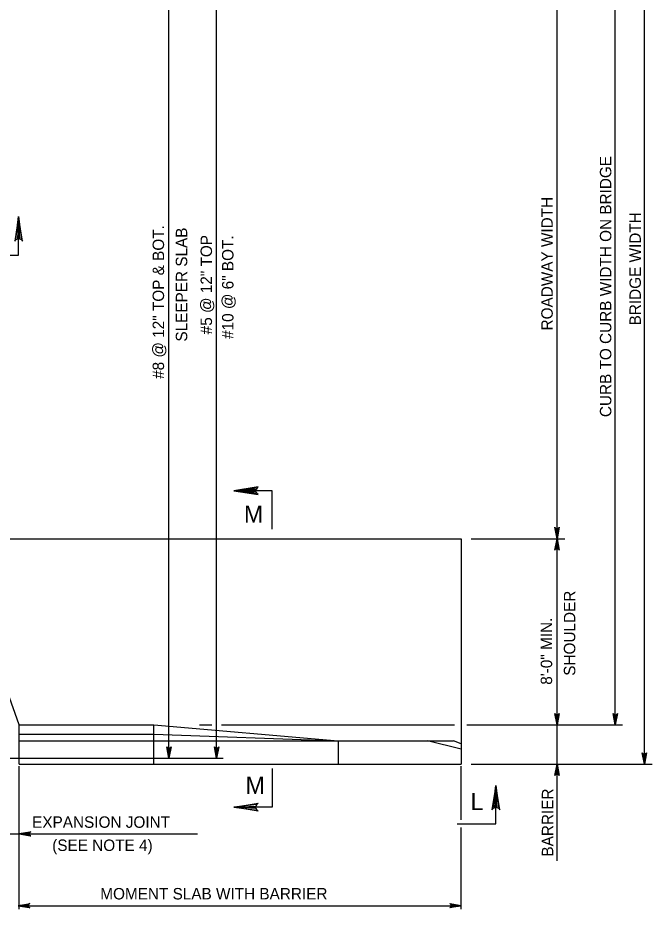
# Model space of a CAD drawing. Extents: x 636530 to 644067, y 294168 to 299122.
# Drawn here: x 639420.9 to 639587.1, y 296188.9 to 296422.5 of the extents above; entities that cross this region are included whole.
import ezdxf

# ---------------------------------------------------------------- set-up
doc = ezdxf.new("R2010")
doc.units = 0
doc.layers.add('1', color=7, linetype='Continuous')

msp = doc.modelspace()

# ---------------------------------------------------------------- linework, layer by layer
at = {"layer": '1'}
for p, q in [((639585.01, 296226.92), (639585.01, 296491.34)), ((639577.39, 296237.21), (639577.39, 296481.05)), ((639460.48, 296228.45), (639460.48, 296465.87)), ((639472.94, 296228.45), (639472.94, 296465.71)), ((639562.15, 296285.98), (639562.15, 296432.28)), ((639403.52, 296285.98), (639537.02, 296285.98)), ((639421.27, 296237.21), (639403.52, 296285.98)), ((639537.02, 296285.98), (639537.02, 296226.92)), ((639539.68, 296285.98), (639564.19, 296285.98)), ((639562.15, 296201.55), (639562.15, 296285.98)), ((639421.27, 296226.92), (639421.27, 296237.21)), ((639421.27, 296237.21), (639456.5, 296237.21)), ((639456.5, 296226.92), (639456.5, 296237.21)), ((639456.5, 296237.21), (639504.78, 296233.02)), ((639468.46, 296237.21), (639471.68, 296237.21)), ((639474.27, 296237.21), (639535.27, 296237.21)), ((639538.5, 296237.21), (639579.26, 296237.21)), ((639421.27, 296234.73), (639456.5, 296234.73)), ((639456.5, 296234.73), (639504.78, 296233.02)), ((639421.27, 296233.02), (639504.78, 296233.02)), ((639504.78, 296233.02), (639504.78, 296226.92)), ((639504.78, 296233.02), (639535.01, 296233.02)), ((639537.02, 296230.8), (639528.16, 296233.02)), ((639537.02, 296232.26), (639535.01, 296233.02)), ((639408.38, 296228.45), (639474.68, 296228.45)), ((639421.27, 296226.92), (639537.02, 296226.92)), ((639421.27, 296188.9), (639421.27, 296226.33)), ((639537.02, 296212.28), (639537.02, 296226.33)), ((639539.68, 296226.92), (639587.05, 296226.92)), ((639414.76, 296208.64), (639467.99, 296208.64)), ((639537.02, 296188.9), (639537.02, 296210.32)), ((639421.02, 296189.79), (639537.02, 296189.79))]:
    msp.add_line(p, q, dxfattribs=at)
for points in [[(639411.01, 296360.28), (639421.09, 296360.28), (639421.09, 296370.36)], [(639421.85, 296364.25), (639421.41, 296364.48), (639421.09, 296370.36), (639421.85, 296364.25), (639422.12, 296363.94), (639421.09, 296370.36), (639420.8, 296364.49), (639420.36, 296364.27), (639421.09, 296370.36), (639420.07, 296363.94), (639420.36, 296364.27)], [(639483.55, 296299.32), (639483.32, 296298.88), (639477.45, 296298.55), (639483.55, 296299.32), (639483.87, 296299.59), (639477.45, 296298.55), (639483.32, 296298.26), (639483.53, 296297.82), (639477.45, 296298.55), (639483.87, 296297.53), (639483.53, 296297.82)], [(639487.53, 296288.47), (639487.53, 296298.55), (639477.45, 296298.55)], [(639562.15, 296285.98), (639561.59, 296288.96), (639561.67, 296288.84), (639561.75, 296288.73), (639561.85, 296288.67), (639561.95, 296288.61), (639562.05, 296288.59), (639562.15, 296288.58), (639562.25, 296288.59), (639562.35, 296288.61), (639562.45, 296288.67), (639562.55, 296288.73), (639562.63, 296288.84), (639562.71, 296288.96), (639562.15, 296285.98), (639562.63, 296288.84), (639562.55, 296288.73), (639562.15, 296285.98), (639562.45, 296288.67), (639562.35, 296288.61), (639562.15, 296285.98), (639562.25, 296288.59), (639562.15, 296288.58), (639562.15, 296285.98), (639562.05, 296288.59), (639561.95, 296288.61), (639562.15, 296285.98), (639561.85, 296288.67), (639561.75, 296288.73), (639562.15, 296285.98), (639561.67, 296288.84)], [(639562.15, 296285.98), (639562.71, 296282.99), (639562.63, 296283.11), (639562.55, 296283.22), (639562.45, 296283.28), (639562.35, 296283.34), (639562.25, 296283.36), (639562.15, 296283.38), (639562.05, 296283.36), (639561.95, 296283.34), (639561.85, 296283.28), (639561.75, 296283.22), (639561.67, 296283.11), (639561.59, 296282.99), (639562.15, 296285.98), (639561.67, 296283.11), (639561.75, 296283.22), (639562.15, 296285.98), (639561.85, 296283.28), (639561.95, 296283.34), (639562.15, 296285.98), (639562.05, 296283.36), (639562.15, 296283.38), (639562.15, 296285.98), (639562.25, 296283.36), (639562.35, 296283.34), (639562.15, 296285.98), (639562.45, 296283.28), (639562.55, 296283.22), (639562.15, 296285.98), (639562.63, 296283.11)], [(639562.15, 296237.21), (639561.59, 296240.19), (639561.67, 296240.08), (639561.75, 296239.96), (639561.85, 296239.9), (639561.95, 296239.84), (639562.05, 296239.83), (639562.15, 296239.81), (639562.25, 296239.83), (639562.35, 296239.84), (639562.45, 296239.9), (639562.55, 296239.96), (639562.63, 296240.08), (639562.71, 296240.19), (639562.15, 296237.21), (639562.63, 296240.08), (639562.55, 296239.96), (639562.15, 296237.21), (639562.45, 296239.9), (639562.35, 296239.84), (639562.15, 296237.21), (639562.25, 296239.83), (639562.15, 296239.81), (639562.15, 296237.21), (639562.05, 296239.83), (639561.95, 296239.84), (639562.15, 296237.21), (639561.85, 296239.9), (639561.75, 296239.96), (639562.15, 296237.21), (639561.67, 296240.08)], [(639577.39, 296237.21), (639576.83, 296240.19), (639576.91, 296240.08), (639576.99, 296239.96), (639577.09, 296239.9), (639577.19, 296239.84), (639577.29, 296239.83), (639577.39, 296239.81), (639577.49, 296239.83), (639577.59, 296239.84), (639577.69, 296239.9), (639577.79, 296239.96), (639577.87, 296240.08), (639577.95, 296240.19), (639577.39, 296237.21), (639577.87, 296240.08), (639577.79, 296239.96), (639577.39, 296237.21), (639577.69, 296239.9), (639577.59, 296239.84), (639577.39, 296237.21), (639577.49, 296239.83), (639577.39, 296239.81), (639577.39, 296237.21), (639577.29, 296239.83), (639577.19, 296239.84), (639577.39, 296237.21), (639577.09, 296239.9), (639576.99, 296239.96), (639577.39, 296237.21), (639576.91, 296240.08)], [(639460.48, 296228.45), (639459.93, 296231.43), (639460.01, 296231.31), (639460.08, 296231.2), (639460.18, 296231.14), (639460.28, 296231.08), (639460.38, 296231.06), (639460.48, 296231.05), (639460.58, 296231.06), (639460.68, 296231.08), (639460.78, 296231.14), (639460.88, 296231.2), (639460.96, 296231.31), (639461.04, 296231.43), (639460.48, 296228.45), (639460.96, 296231.31), (639460.88, 296231.2), (639460.48, 296228.45), (639460.78, 296231.14), (639460.68, 296231.08), (639460.48, 296228.45), (639460.58, 296231.06), (639460.48, 296231.05), (639460.48, 296228.45), (639460.38, 296231.06), (639460.28, 296231.08), (639460.48, 296228.45), (639460.18, 296231.14), (639460.08, 296231.2), (639460.48, 296228.45), (639460.01, 296231.31)], [(639472.94, 296228.45), (639472.38, 296231.43), (639472.46, 296231.31), (639472.54, 296231.2), (639472.64, 296231.14), (639472.74, 296231.08), (639472.84, 296231.06), (639472.94, 296231.05), (639473.04, 296231.06), (639473.14, 296231.08), (639473.24, 296231.14), (639473.34, 296231.2), (639473.42, 296231.31), (639473.5, 296231.43), (639472.94, 296228.45), (639473.42, 296231.31), (639473.34, 296231.2), (639472.94, 296228.45), (639473.24, 296231.14), (639473.14, 296231.08), (639472.94, 296228.45), (639473.04, 296231.06), (639472.94, 296231.05), (639472.94, 296228.45), (639472.84, 296231.06), (639472.74, 296231.08), (639472.94, 296228.45), (639472.64, 296231.14), (639472.54, 296231.2), (639472.94, 296228.45), (639472.46, 296231.31)], [(639585.01, 296226.92), (639584.45, 296229.9), (639584.53, 296229.79), (639584.61, 296229.67), (639584.71, 296229.62), (639584.81, 296229.56), (639584.91, 296229.54), (639585.01, 296229.52), (639585.11, 296229.54), (639585.21, 296229.56), (639585.31, 296229.62), (639585.41, 296229.67), (639585.49, 296229.79), (639585.57, 296229.9), (639585.01, 296226.92), (639585.49, 296229.79), (639585.41, 296229.67), (639585.01, 296226.92), (639585.31, 296229.62), (639585.21, 296229.56), (639585.01, 296226.92), (639585.11, 296229.54), (639585.01, 296229.52), (639585.01, 296226.92), (639584.91, 296229.54), (639584.81, 296229.56), (639585.01, 296226.92), (639584.71, 296229.62), (639584.61, 296229.67), (639585.01, 296226.92), (639584.53, 296229.79)], [(639487.53, 296225.72), (639487.53, 296215.64), (639477.45, 296215.64)], [(639562.15, 296226.92), (639562.71, 296223.94), (639562.63, 296224.05), (639562.55, 296224.17), (639562.45, 296224.23), (639562.35, 296224.29), (639562.25, 296224.3), (639562.15, 296224.32), (639562.05, 296224.3), (639561.95, 296224.29), (639561.85, 296224.23), (639561.75, 296224.17), (639561.67, 296224.05), (639561.59, 296223.94), (639562.15, 296226.92), (639561.67, 296224.05), (639561.75, 296224.17), (639562.15, 296226.92), (639561.85, 296224.23), (639561.95, 296224.29), (639562.15, 296226.92), (639562.05, 296224.3), (639562.15, 296224.32), (639562.15, 296226.92), (639562.25, 296224.3), (639562.35, 296224.29), (639562.15, 296226.92), (639562.45, 296224.23), (639562.55, 296224.17), (639562.15, 296226.92), (639562.63, 296224.05)], [(639536, 296211.26), (639546.08, 296211.26), (639546.08, 296221.34)], [(639546.85, 296215.24), (639546.41, 296215.47), (639546.08, 296221.34), (639546.85, 296215.24), (639547.12, 296214.93), (639546.08, 296221.34), (639545.79, 296215.47), (639545.36, 296215.26), (639546.08, 296221.34), (639545.06, 296214.93), (639545.36, 296215.26)], [(639483.55, 296214.88), (639483.32, 296215.32), (639477.45, 296215.64), (639483.55, 296214.88), (639483.87, 296214.61), (639477.45, 296215.64), (639483.32, 296215.93), (639483.53, 296216.37), (639477.45, 296215.64), (639483.87, 296216.66), (639483.53, 296216.37)], [(639421.27, 296208.64), (639424.26, 296209.2), (639424.14, 296209.12), (639424.03, 296209.04), (639423.97, 296208.94), (639423.91, 296208.84), (639423.89, 296208.74), (639423.87, 296208.64), (639423.89, 296208.54), (639423.91, 296208.44), (639423.97, 296208.34), (639424.03, 296208.24), (639424.14, 296208.16), (639424.26, 296208.08), (639421.27, 296208.64), (639424.14, 296208.16), (639424.03, 296208.24), (639421.27, 296208.64), (639423.97, 296208.34), (639423.91, 296208.44), (639421.27, 296208.64), (639423.89, 296208.54), (639423.87, 296208.64), (639421.27, 296208.64), (639423.89, 296208.74), (639423.91, 296208.84), (639421.27, 296208.64), (639423.97, 296208.94), (639424.03, 296209.04), (639421.27, 296208.64), (639424.14, 296209.12)], [(639421.02, 296189.79), (639424, 296190.35), (639423.89, 296190.27), (639423.77, 296190.19), (639423.71, 296190.09), (639423.65, 296189.99), (639423.64, 296189.89), (639423.62, 296189.79), (639423.64, 296189.69), (639423.65, 296189.59), (639423.71, 296189.49), (639423.77, 296189.39), (639423.89, 296189.31), (639424, 296189.23), (639421.02, 296189.79), (639423.89, 296189.31), (639423.77, 296189.39), (639421.02, 296189.79), (639423.71, 296189.49), (639423.65, 296189.59), (639421.02, 296189.79), (639423.64, 296189.69), (639423.62, 296189.79), (639421.02, 296189.79), (639423.64, 296189.89), (639423.65, 296189.99), (639421.02, 296189.79), (639423.71, 296190.09), (639423.77, 296190.19), (639421.02, 296189.79), (639423.89, 296190.27)], [(639537.02, 296189.79), (639534.04, 296189.23), (639534.15, 296189.31), (639534.27, 296189.39), (639534.32, 296189.49), (639534.38, 296189.59), (639534.4, 296189.69), (639534.42, 296189.79), (639534.4, 296189.89), (639534.38, 296189.99), (639534.32, 296190.09), (639534.27, 296190.19), (639534.15, 296190.27), (639534.04, 296190.35), (639537.02, 296189.79), (639534.15, 296190.27), (639534.27, 296190.19), (639537.02, 296189.79), (639534.32, 296190.09), (639534.38, 296189.99), (639537.02, 296189.79), (639534.4, 296189.89), (639534.42, 296189.79), (639537.02, 296189.79), (639534.4, 296189.69), (639534.38, 296189.59), (639537.02, 296189.79), (639534.32, 296189.49), (639534.27, 296189.39), (639537.02, 296189.79), (639534.15, 296189.31)]]:
    msp.add_lwpolyline(points, dxfattribs=at)

# ---------------------------------------------------------------- texts
for s, p in [('CURB TO CURB WIDTH ON BRIDGE', (639576.36, 296317.83)), ('ROADWAY WIDTH', (639561.01, 296340.54)), ('BRIDGE WIDTH', (639584.1, 296341.86)), ('#8 @ 12" TOP & BOT.', (639459.2, 296327.85)), ('SLEEPER SLAB', (639465.27, 296337.62)), ('#5 @ 12" TOP', (639471.76, 296339.53)), ('#10 @ 6" BOT.', (639477.38, 296338.32)), ('SHOULDER', (639566.92, 296250.06)), ('8\'-0" MIN.', (639560.85, 296247.71)), ('BARRIER', (639561.15, 296202.69))]:
    msp.add_text(s, height=3, rotation=90, dxfattribs=at).set_placement(p)
for s, height, p in [('M', 4.5, (639480.13, 296290.15)), ('M', 4.5, (639480.55, 296219.12)), ('L', 4.5, (639539.48, 296214.85)), ('EXPANSION JOINT', 3, (639424.64, 296210.22)), ('(SEE NOTE 4)', 3, (639429.9, 296204.15)), ('MOMENT SLAB WITH BARRIER', 3, (639442.49, 296191.45))]:
    msp.add_text(s, height=height, dxfattribs=at).set_placement(p)

doc.saveas('drawing.dxf')
